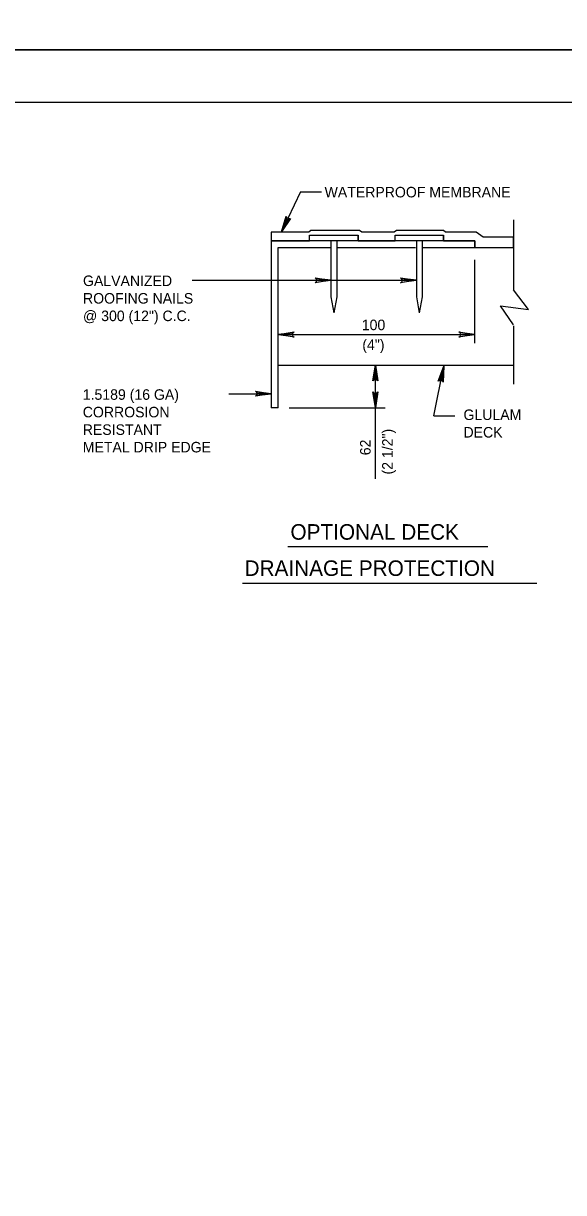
# Model space of a CAD drawing. Extents: x 638263 to 640360, y 293683 to 298655.
# Drawn here: x 638795 to 638949.1, y 296327.6 to 296661 of the extents above; entities that cross this region are included whole.
import ezdxf

# ---------------------------------------------------------------- set-up
doc = ezdxf.new("R2010")
doc.units = 0
for name, color, linetype in [('1', 7, 'Continuous'), ('2', 7, 'Continuous'), ('3', 7, 'Continuous'), ('4', 7, 'Continuous'), ('PLT-BNDY', 7, 'Continuous')]:
    doc.layers.add(name, color=color, linetype=linetype)

msp = doc.modelspace()

# ---------------------------------------------------------------- linework, layer by layer
at = {"layer": '1'}
for p, q in [((638874, 296612.89), (638868.63, 296601.56)), ((638874, 296612.89), (638868.63, 296601.56)), ((638934.73, 296604.94), (638934.73, 296584.99)), ((638934.73, 296604.94), (638934.73, 296584.99)), ((638923.76, 296598.99), (638865.71, 296598.99)), ((638865.71, 296598.99), (638865.71, 296551.34)), ((638923.76, 296598.99), (638865.71, 296598.99)), ((638865.71, 296598.99), (638865.71, 296551.34)), ((638882.73, 296598.99), (638882.73, 296583.05)), ((638882.73, 296598.99), (638882.73, 296583.05)), ((638884.35, 296598.99), (638884.35, 296583.05)), ((638884.35, 296598.99), (638884.35, 296583.05)), ((638907.09, 296598.99), (638907.09, 296583.05)), ((638907.09, 296598.99), (638907.09, 296583.05)), ((638908.71, 296598.99), (638908.71, 296583.05)), ((638908.71, 296598.99), (638908.71, 296583.05)), ((638923.76, 296597.05), (638923.76, 296598.99)), ((638923.76, 296597.05), (638923.76, 296598.99)), ((638867.65, 296551.34), (638867.65, 296597.05)), ((638867.65, 296597.05), (638882.58, 296597.05)), ((638867.65, 296551.34), (638867.65, 296597.05)), ((638867.65, 296597.05), (638882.58, 296597.05)), ((638884.65, 296597.05), (638906.87, 296597.05)), ((638884.65, 296597.05), (638906.87, 296597.05)), ((638908.77, 296597.05), (638923.76, 296597.05)), ((638908.77, 296597.05), (638923.76, 296597.05)), ((638923.76, 296597.05), (638934.73, 296597.05)), ((638923.76, 296597.05), (638934.73, 296597.05)), ((638923.76, 296569.82), (638923.76, 296593.51)), ((638923.76, 296569.82), (638923.76, 296593.51)), ((638882.73, 296583.05), (638883.54, 296578.43)), ((638882.73, 296583.05), (638883.54, 296578.43)), ((638884.35, 296583.05), (638883.54, 296578.43)), ((638884.35, 296583.05), (638883.54, 296578.43)), ((638907.09, 296583.05), (638907.9, 296578.43)), ((638907.09, 296583.05), (638907.9, 296578.43)), ((638908.71, 296583.05), (638907.9, 296578.43)), ((638908.71, 296583.05), (638907.9, 296578.43)), ((638934.73, 296574.74), (638934.73, 296558.14)), ((638934.73, 296574.74), (638934.73, 296558.14)), ((638895.4, 296531.15), (638895.4, 296563.56)), ((638895.4, 296531.15), (638895.4, 296563.56)), ((638912.03, 296549.09), (638914.95, 296563.22)), ((638912.03, 296549.09), (638914.95, 296563.22)), ((638867.65, 296551.34), (638865.71, 296551.34)), ((638867.65, 296551.34), (638865.71, 296551.34))]:
    msp.add_line(p, q, dxfattribs=at)
for points in [[(638870.97, 296605.23), (638870.62, 296605.22), (638868.63, 296601.56), (638870.97, 296605.23), (638871.23, 296605.35), (638868.63, 296601.56), (638870.22, 296605.4), (638870.01, 296605.67), (638868.63, 296601.56), (638869.92, 296605.97), (638870.01, 296605.67)], [(638870.97, 296605.23), (638870.62, 296605.22), (638868.63, 296601.56), (638870.97, 296605.23), (638871.23, 296605.35), (638868.63, 296601.56), (638870.22, 296605.4), (638870.01, 296605.67), (638868.63, 296601.56), (638869.92, 296605.97), (638870.01, 296605.67)], [(638878.41, 296588.27), (638878.57, 296587.95), (638882.73, 296587.73), (638878.41, 296588.27), (638878.19, 296588.46), (638882.73, 296587.73), (638878.58, 296587.52), (638878.43, 296587.21), (638882.73, 296587.73), (638878.19, 296587.01), (638878.43, 296587.21)], [(638878.41, 296588.27), (638878.57, 296587.95), (638882.73, 296587.73), (638878.41, 296588.27), (638878.19, 296588.46), (638882.73, 296587.73), (638878.58, 296587.52), (638878.43, 296587.21), (638882.73, 296587.73), (638878.19, 296587.01), (638878.43, 296587.21)], [(638902.77, 296588.27), (638902.94, 296587.95), (638907.09, 296587.73), (638902.77, 296588.27), (638902.55, 296588.46), (638907.09, 296587.73), (638902.94, 296587.52), (638902.79, 296587.21), (638907.09, 296587.73), (638902.55, 296587.01), (638902.79, 296587.21)], [(638902.77, 296588.27), (638902.94, 296587.95), (638907.09, 296587.73), (638902.77, 296588.27), (638902.55, 296588.46), (638907.09, 296587.73), (638902.94, 296587.52), (638902.79, 296587.21), (638907.09, 296587.73), (638902.55, 296587.01), (638902.79, 296587.21)], [(638934.76, 296574.98), (638931.02, 296580.42), (638939.07, 296579.4), (638934.73, 296584.99)], [(638934.76, 296574.98), (638931.02, 296580.42), (638939.07, 296579.4), (638934.73, 296584.99)], [(638871.97, 296571.72), (638871.81, 296572.03), (638867.65, 296572.26), (638871.97, 296571.72), (638872.19, 296571.53), (638867.65, 296572.26), (638871.8, 296572.46), (638871.95, 296572.77), (638867.65, 296572.26), (638872.19, 296572.98), (638871.95, 296572.77)], [(638871.97, 296571.72), (638871.81, 296572.03), (638867.65, 296572.26), (638871.97, 296571.72), (638872.19, 296571.53), (638867.65, 296572.26), (638871.8, 296572.46), (638871.95, 296572.77), (638867.65, 296572.26), (638872.19, 296572.98), (638871.95, 296572.77)], [(638919.44, 296572.8), (638919.6, 296572.49), (638923.76, 296572.26), (638919.44, 296572.8), (638919.22, 296572.99), (638923.76, 296572.26), (638919.61, 296572.05), (638919.46, 296571.74), (638923.76, 296572.26), (638919.22, 296571.54), (638919.46, 296571.74)], [(638919.44, 296572.8), (638919.6, 296572.49), (638923.76, 296572.26), (638919.44, 296572.8), (638919.22, 296572.99), (638923.76, 296572.26), (638919.61, 296572.05), (638919.46, 296571.74), (638923.76, 296572.26), (638919.22, 296571.54), (638919.46, 296571.74)], [(638894.86, 296559.24), (638895.17, 296559.4), (638895.4, 296563.56), (638894.86, 296559.24), (638894.67, 296559.02), (638895.4, 296563.56), (638895.6, 296559.41), (638895.91, 296559.26), (638895.4, 296563.56), (638896.12, 296559.02), (638895.91, 296559.26)], [(638894.86, 296559.24), (638895.17, 296559.4), (638895.4, 296563.56), (638894.86, 296559.24), (638894.67, 296559.02), (638895.4, 296563.56), (638895.6, 296559.41), (638895.91, 296559.26), (638895.4, 296563.56), (638896.12, 296559.02), (638895.91, 296559.26)], [(638913.55, 296559.1), (638913.89, 296559.2), (638914.95, 296563.22), (638913.55, 296559.1), (638913.32, 296558.92), (638914.95, 296563.22), (638914.31, 296559.11), (638914.58, 296558.9), (638914.95, 296563.22), (638914.74, 296558.63), (638914.58, 296558.9)], [(638913.55, 296559.1), (638913.89, 296559.2), (638914.95, 296563.22), (638913.55, 296559.1), (638913.32, 296558.92), (638914.95, 296563.22), (638914.31, 296559.11), (638914.58, 296558.9), (638914.95, 296563.22), (638914.74, 296558.63), (638914.58, 296558.9)], [(638861.4, 296555.95), (638861.56, 296555.63), (638865.71, 296555.39), (638861.4, 296555.95), (638861.18, 296556.14), (638865.71, 296555.39), (638861.56, 296555.2), (638861.41, 296554.89), (638865.71, 296555.39), (638861.18, 296554.69), (638861.41, 296554.89)], [(638861.4, 296555.95), (638861.56, 296555.63), (638865.71, 296555.39), (638861.4, 296555.95), (638861.18, 296556.14), (638865.71, 296555.39), (638861.56, 296555.2), (638861.41, 296554.89), (638865.71, 296555.39), (638861.18, 296554.69), (638861.41, 296554.89)], [(638895.94, 296555.66), (638895.63, 296555.5), (638895.4, 296551.34), (638895.94, 296555.66), (638896.13, 296555.88), (638895.4, 296551.34), (638895.19, 296555.49), (638894.89, 296555.65), (638895.4, 296551.34), (638894.68, 296555.88), (638894.89, 296555.65)], [(638895.94, 296555.66), (638895.63, 296555.5), (638895.4, 296551.34), (638895.94, 296555.66), (638896.13, 296555.88), (638895.4, 296551.34), (638895.19, 296555.49), (638894.89, 296555.65), (638895.4, 296551.34), (638894.68, 296555.88), (638894.89, 296555.65)]]:
    msp.add_lwpolyline(points, dxfattribs=at)
msp.add_lwpolyline([(638865.71, 296598.99), (638876.64, 296598.99), (638876.64, 296600.62), (638890.44, 296600.62), (638890.44, 296598.99), (638901, 296598.99), (638901, 296600.62), (638914.8, 296600.62), (638914.8, 296598.99), (638923.76, 296598.99), (638923.76, 296597.05), (638934.73, 296597.05), (638934.73, 296600.01), (638926.1, 296600.01), (638924.15, 296601.43), (638915.41, 296601.43), (638914.78, 296601.89), (638901.38, 296601.89), (638900.75, 296601.43), (638891.48, 296601.43), (638890.85, 296601.89), (638877.03, 296601.89), (638876.4, 296601.43), (638865.71, 296601.43)], close=True, dxfattribs=at)
msp.add_lwpolyline([(638865.71, 296598.99), (638876.64, 296598.99), (638876.64, 296600.62), (638890.44, 296600.62), (638890.44, 296598.99), (638901, 296598.99), (638901, 296600.62), (638914.8, 296600.62), (638914.8, 296598.99), (638923.76, 296598.99), (638923.76, 296597.05), (638934.73, 296597.05), (638934.73, 296600.01), (638926.1, 296600.01), (638924.15, 296601.43), (638915.41, 296601.43), (638914.78, 296601.89), (638901.38, 296601.89), (638900.75, 296601.43), (638891.48, 296601.43), (638890.85, 296601.89), (638877.03, 296601.89), (638876.4, 296601.43), (638865.71, 296601.43)], close=True, dxfattribs=at)
at = {"layer": '2'}
for p, q in [((638475.46, 296638.46), (639261.46, 296638.46)), ((638870.38, 296511.82), (638927.44, 296511.82)), ((638870.38, 296511.82), (638927.44, 296511.82)), ((638857.49, 296501.35), (638941.46, 296501.35)), ((638857.49, 296501.35), (638941.46, 296501.35))]:
    msp.add_line(p, q, dxfattribs=at)
at = {"layer": '3'}
for p, q in [((638874, 296612.89), (638879.99, 296612.89)), ((638874, 296612.89), (638879.99, 296612.89)), ((638876.64, 296600.62), (638890.44, 296600.62)), ((638876.64, 296598.99), (638876.64, 296600.62)), ((638876.64, 296600.62), (638890.44, 296600.62)), ((638876.64, 296598.99), (638876.64, 296600.62)), ((638890.44, 296598.99), (638890.44, 296600.62)), ((638890.44, 296598.99), (638890.44, 296600.62)), ((638901, 296600.62), (638914.8, 296600.62)), ((638901, 296598.99), (638901, 296600.62)), ((638901, 296600.62), (638914.8, 296600.62)), ((638901, 296598.99), (638901, 296600.62)), ((638914.8, 296598.99), (638914.8, 296600.62)), ((638914.8, 296598.99), (638914.8, 296600.62)), ((638843.15, 296587.73), (638907.09, 296587.73)), ((638843.15, 296587.73), (638907.09, 296587.73)), ((638867.65, 296572.26), (638923.76, 296572.26)), ((638867.65, 296572.26), (638923.76, 296572.26)), ((638867.65, 296563.56), (638934.73, 296563.56)), ((638867.65, 296563.56), (638934.73, 296563.56)), ((638853.6, 296555.39), (638865.71, 296555.39)), ((638853.6, 296555.39), (638865.71, 296555.39)), ((638870.85, 296551.34), (638898.19, 296551.34)), ((638870.85, 296551.34), (638898.19, 296551.34)), ((638912.03, 296549.09), (638918.01, 296549.09)), ((638912.03, 296549.09), (638918.01, 296549.09))]:
    msp.add_line(p, q, dxfattribs=at)
at = {"layer": 'PLT-BNDY'}
for points in [[(638435.46, 297247.46), (639276.46, 297247.46), (639276.46, 296653.46), (638435.46, 296653.46)], [(638435.46, 296653.46), (639276.46, 296653.46), (639276.46, 296059.46), (638435.46, 296059.46)]]:
    msp.add_lwpolyline(points, close=True, dxfattribs=at)

# ---------------------------------------------------------------- texts
at = {"layer": '4'}
for s, height, p in [('WATERPROOF MEMBRANE', 3, (638880.9, 296611.35)), ('WATERPROOF MEMBRANE', 3, (638880.9, 296611.35)), ('GALVANIZED', 3, (638812.02, 296586.08)), ('GALVANIZED', 3, (638812.02, 296586.08)), ('ROOFING NAILS', 3, (638812.02, 296581.08)), ('ROOFING NAILS', 3, (638812.02, 296581.08)), ('@ 300 (12") C.C.', 3, (638812.02, 296576.08)), ('@ 300 (12") C.C.', 3, (638812.02, 296576.08)), ('100', 3, (638891.51, 296573.5)), ('100', 3, (638891.51, 296573.5)), ('(4")', 3, (638891.67, 296567.86)), ('(4")', 3, (638891.67, 296567.86)), ('1.5189 (16 GA)', 3, (638811.95, 296553.65)), ('CORROSION', 3, (638811.95, 296548.65)), ('GLULAM', 3, (638920.51, 296547.89)), ('GLULAM', 3, (638920.51, 296547.89)), ('RESISTANT', 3, (638811.95, 296543.65)), ('DECK', 3, (638920.51, 296542.89)), ('DECK', 3, (638920.51, 296542.89)), ('METAL DRIP EDGE', 3, (638811.95, 296538.65)), ('OPTIONAL DECK', 4.4292, (638871.17, 296513.77)), ('OPTIONAL DECK', 4.4292, (638871.17, 296513.77)), ('DRAINAGE PROTECTION', 4.4292, (638858.08, 296503.44)), ('DRAINAGE PROTECTION', 4.4292, (638858.08, 296503.44))]:
    msp.add_text(s, height=height, dxfattribs=at).set_placement(p)
for s, p in [('(2 1/2")', (638900.32, 296532.36)), ('(2 1/2")', (638900.32, 296532.36)), ('62', (638894.03, 296537.84)), ('62', (638894.03, 296537.84))]:
    msp.add_text(s, height=3, rotation=90, dxfattribs=at).set_placement(p)

doc.saveas('drawing.dxf')
